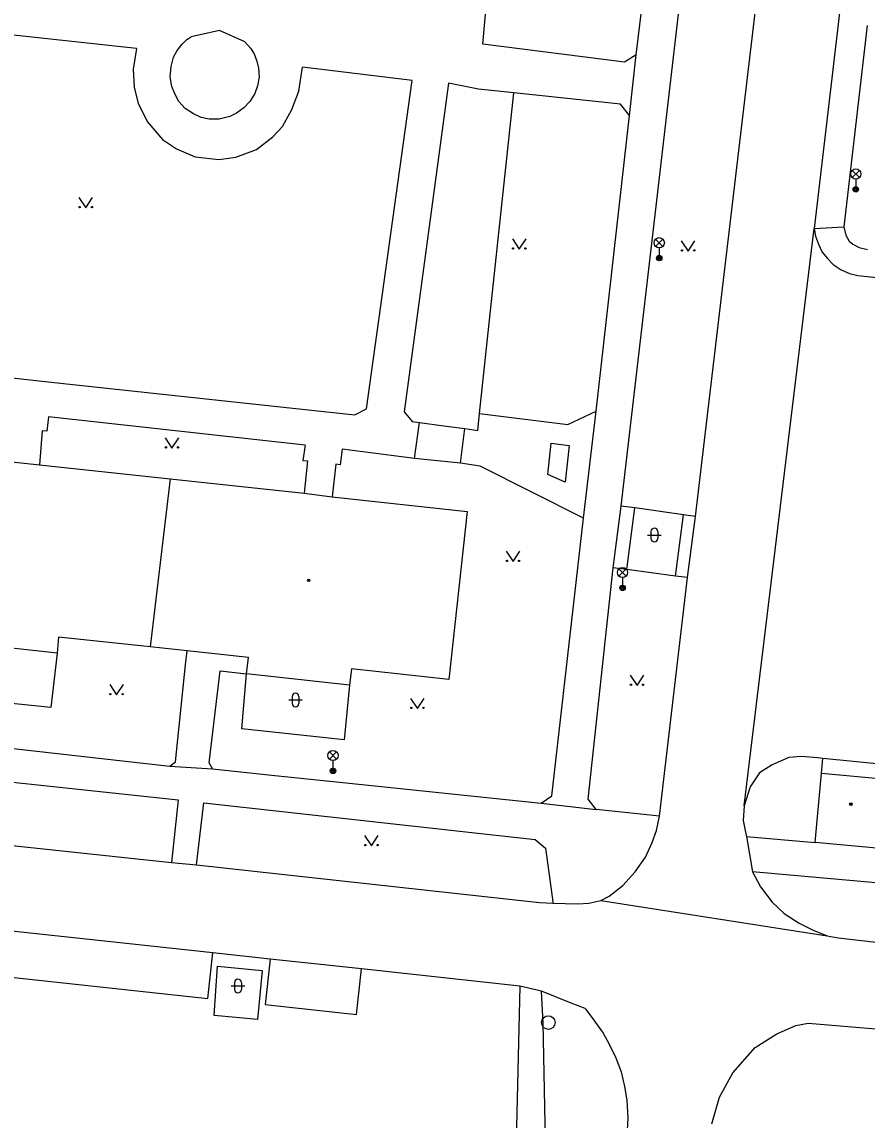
# Model space of a CAD drawing. Extents: x -595546 to -593986, y -1160845 to -1159202.
# Drawn here: x -594351.4 to -594289.5, y -1160443.6 to -1160363.1 of the extents above; entities that cross this region are included whole.
import ezdxf

# ---------------------------------------------------------------- set-up
doc = ezdxf.new("R2010")
doc.units = 0
for name, color, linetype in [('Level 27', 7, 'Continuous'), ('Level 33', 7, 'Continuous'), ('Level 36', 7, 'Continuous'), ('Level 39', 7, 'Continuous'), ('Specificka linie pasportu komunikaci', 7, 'Continuous'), ('TM - budovy zdene_ betonove - VP', 7, 'Continuous'), ('TM - chodniky - VP', 7, 'Continuous'), ('TM - komunikace - VP', 7, 'Continuous'), ('TM - plot dreveny - VP', 7, 'Continuous'), ('TM - rozhrani ploch obecne - VP', 7, 'Continuous')]:
    doc.layers.add(name, color=color, linetype=linetype)

msp = doc.modelspace()

# ---------------------------------------------------------------- linework, layer by layer
at = {"layer": 'Level 27'}
msp.add_circle((-594312.82, -1160436.42), 0.5, dxfattribs=at)
at = {"layer": 'Level 33'}
for p, q in [((-594290.545, -1160374.49), (-594290.015, -1160373.96)), ((-594290.545, -1160373.96), (-594290.015, -1160374.49)), ((-594290.28, -1160374.6), (-594290.28, -1160375.35)), ((-594304.955, -1160379.53), (-594304.425, -1160379)), ((-594304.955, -1160379), (-594304.425, -1160379.53)), ((-594304.69, -1160379.64), (-594304.69, -1160380.39)), ((-594307.645, -1160403.7), (-594307.115, -1160403.17)), ((-594307.645, -1160403.17), (-594307.115, -1160403.7)), ((-594307.38, -1160403.81), (-594307.38, -1160404.56)), ((-594328.875, -1160417.11), (-594328.345, -1160416.58)), ((-594328.875, -1160416.58), (-594328.345, -1160417.11)), ((-594328.61, -1160417.22), (-594328.61, -1160417.97))]:
    msp.add_line(p, q, dxfattribs=at)
for centre, radius in [((-594290.28, -1160374.225), 0.375), ((-594290.28, -1160375.35), 0.2), ((-594290.28, -1160375.35), 0.145), ((-594290.28, -1160375.35), 0.0876), ((-594304.69, -1160379.265), 0.375), ((-594304.69, -1160380.39), 0.2), ((-594304.69, -1160380.39), 0.145), ((-594304.69, -1160380.39), 0.0876), ((-594307.38, -1160403.435), 0.375), ((-594307.38, -1160404.56), 0.2), ((-594307.38, -1160404.56), 0.145), ((-594307.38, -1160404.56), 0.0876), ((-594328.61, -1160416.845), 0.375), ((-594328.61, -1160417.97), 0.2), ((-594328.61, -1160417.97), 0.145), ((-594328.61, -1160417.97), 0.0876)]:
    msp.add_circle(centre, radius, dxfattribs=at)
at = {"layer": 'Level 36'}
for p, q in [((-594305.296, -1160400.436), (-594305.296, -1160400.936)), ((-594304.796, -1160400.436), (-594304.796, -1160400.936)), ((-594305.546, -1160400.686), (-594304.546, -1160400.686)), ((-594331.606, -1160412.526), (-594331.606, -1160413.026)), ((-594331.106, -1160412.526), (-594331.106, -1160413.026)), ((-594331.856, -1160412.776), (-594330.856, -1160412.776)), ((-594335.826, -1160433.486), (-594335.826, -1160433.986)), ((-594335.326, -1160433.486), (-594335.326, -1160433.986)), ((-594336.076, -1160433.736), (-594335.076, -1160433.736))]:
    msp.add_line(p, q, dxfattribs=at)
for points in [[(-594347.23, -1160375.95), (-594346.73, -1160376.7), (-594346.23, -1160375.95)], [(-594315.45, -1160378.98), (-594314.95, -1160379.73), (-594314.45, -1160378.98)], [(-594303.07, -1160379.13), (-594302.57, -1160379.88), (-594302.07, -1160379.13)], [(-594340.91, -1160393.56), (-594340.41, -1160394.31), (-594339.91, -1160393.56)], [(-594315.91, -1160401.88), (-594315.41, -1160402.63), (-594314.91, -1160401.88)], [(-594306.82, -1160410.96), (-594306.32, -1160411.71), (-594305.82, -1160410.96)], [(-594344.97, -1160411.65), (-594344.47, -1160412.4), (-594343.97, -1160411.65)], [(-594322.92, -1160412.66), (-594322.42, -1160413.41), (-594321.92, -1160412.66)], [(-594326.29, -1160422.71), (-594325.79, -1160423.46), (-594325.29, -1160422.71)]]:
    msp.add_lwpolyline(points, dxfattribs=at)
for centre in [(-594347.18, -1160376.65), (-594346.281, -1160376.65), (-594315.4, -1160379.68), (-594314.501, -1160379.68), (-594303.02, -1160379.83), (-594302.121, -1160379.83), (-594340.86, -1160394.26), (-594339.961, -1160394.26), (-594315.86, -1160402.58), (-594314.961, -1160402.58), (-594306.77, -1160411.66), (-594305.871, -1160411.66), (-594344.92, -1160412.35), (-594344.021, -1160412.35), (-594322.87, -1160413.36), (-594321.971, -1160413.36), (-594326.24, -1160423.41), (-594325.341, -1160423.41)]:
    msp.add_circle(centre, 0.05, dxfattribs=at)
for centre, start, end in [((-594305.046, -1160400.436), 0, 180), ((-594305.046, -1160400.936), 180, 0), ((-594331.356, -1160412.526), 0, 180), ((-594331.356, -1160413.026), 180, 0), ((-594335.576, -1160433.486), 0, 180), ((-594335.576, -1160433.986), 180, 0)]:
    msp.add_arc(centre, 0.25, start, end, dxfattribs=at)
at = {"layer": 'Level 39'}
for centre, radius in [((-594330.39, -1160404.01), 0.09), ((-594330.39, -1160404.01), 0.0398), ((-594290.64, -1160420.41), 0.09), ((-594290.64, -1160420.41), 0.0398)]:
    msp.add_circle(centre, radius, dxfattribs=at)
at = {"layer": 'Specificka linie pasportu komunikaci'}
for points in [[(-594298.46, -1160420.54), (-594293.34, -1160378.21)], [(-594293.34, -1160378.21), (-594291.16, -1160378.11)], [(-594310.23, -1160399.45), (-594309.31, -1160391.62)], [(-594292.8, -1160418.15), (-594292.69, -1160417.06)], [(-594340.58, -1160417.62), (-594337.43, -1160417.83)], [(-594390.37, -1160419.37), (-594340.45, -1160424.69)], [(-594313.35, -1160420.33), (-594309.32, -1160420.8)], [(-594298.3, -1160422.78), (-594293.27, -1160423.23)], [(-594313.03, -1160423.64), (-594312.54, -1160427.19), (-594312.49, -1160427.58), (-594312.48, -1160427.67)], [(-594373.3, -1160427.44), (-594373.66, -1160430.77), (-594337.78, -1160434.65), (-594337.42, -1160431.31)], [(-594308.96, -1160427.46), (-594292.39, -1160430.06)], [(-594333.21, -1160431.77), (-594333.57, -1160435.1), (-594326.88, -1160435.82), (-594326.52, -1160432.49)]]:
    msp.add_lwpolyline(points, dxfattribs=at)
at = {"layer": 'TM - budovy zdene_ betonove - VP'}
for points in [[(-594352.14, -1160395.32), (-594350.12, -1160395.55)], [(-594350.12, -1160395.55), (-594340.54, -1160396.58)], [(-594340.54, -1160396.58), (-594342.02, -1160408.89)], [(-594340.54, -1160396.58), (-594330.73, -1160397.63)], [(-594330.73, -1160397.63), (-594328.67, -1160397.88)], [(-594328.67, -1160397.88), (-594318.77, -1160398.95)], [(-594318.77, -1160398.95), (-594320.11, -1160411.27)], [(-594348.84, -1160409.35), (-594356.42, -1160408.52)], [(-594348.73, -1160408.16), (-594348.84, -1160409.35)], [(-594342.02, -1160408.89), (-594348.73, -1160408.16)], [(-594339.31, -1160409.18), (-594342.02, -1160408.89)], [(-594334.81, -1160409.67), (-594339.31, -1160409.18)], [(-594334.94, -1160410.86), (-594334.81, -1160409.67)], [(-594327.39, -1160411.68), (-594334.94, -1160410.86)], [(-594327.26, -1160410.49), (-594327.39, -1160411.68)], [(-594320.11, -1160411.27), (-594327.26, -1160410.49)], [(-594293.27, -1160423.23), (-594292.8, -1160418.15)], [(-594292.8, -1160418.15), (-594288.02, -1160418.59)], [(-594288.49, -1160423.67), (-594293.27, -1160423.23)]]:
    msp.add_lwpolyline(points, dxfattribs=at)
at = {"layer": 'TM - chodniky - VP'}
for points in [[(-594306.38, -1160365.5), (-594303.82, -1160344.49)], [(-594317.63, -1160364.72), (-594317.32, -1160361.42)], [(-594305.11, -1160378.27), (-594303.16, -1160361.45)], [(-594343.02, -1160365.04), (-594364.44, -1160362.7)], [(-594289.44, -1160363.35), (-594291.16, -1160378.11)], [(-594340.29, -1160365.66), (-594340.02, -1160365.17), (-594339.67, -1160364.71), (-594339.32, -1160364.38), (-594339.01, -1160364.17)], [(-594336.93, -1160363.72), (-594339.01, -1160364.17)], [(-594335.06, -1160364.53), (-594336.93, -1160363.72)], [(-594343.02, -1160365.04), (-594343.26, -1160366.55), (-594343.19, -1160367.88), (-594342.88, -1160369.04), (-594342.23, -1160370.37)], [(-594335.06, -1160364.53), (-594334.66, -1160365), (-594334.39, -1160365.43), (-594334.18, -1160365.95), (-594334.06, -1160366.48), (-594334.01, -1160367.13), (-594334.15, -1160367.76), (-594334.33, -1160368.34), (-594334.71, -1160368.91), (-594335.14, -1160369.37), (-594335.67, -1160369.76), (-594336.16, -1160370.01), (-594336.96, -1160370.2), (-594337.68, -1160370.2), (-594338.28, -1160370.08), (-594338.84, -1160369.83), (-594339.44, -1160369.42), (-594339.9, -1160368.92)], [(-594307.23, -1160366.03), (-594317.63, -1160364.72)], [(-594339.9, -1160368.92), (-594340.2, -1160368.36), (-594340.43, -1160367.81), (-594340.55, -1160367.11), (-594340.46, -1160366.36), (-594340.29, -1160365.66)], [(-594306.38, -1160365.5), (-594307.23, -1160366.03)], [(-594342.23, -1160370.37), (-594341.11, -1160371.7), (-594340.08, -1160372.39), (-594338.72, -1160372.97), (-594336.98, -1160373.17), (-594335.72, -1160373), (-594334.22, -1160372.42), (-594333.02, -1160371.5), (-594332.3, -1160370.75), (-594331.62, -1160369.49), (-594331.11, -1160368.15), (-594330.84, -1160366.39)], [(-594322.81, -1160367.37), (-594330.84, -1160366.39)], [(-594326.15, -1160391.43), (-594322.81, -1160367.37)], [(-594320.14, -1160367.58), (-594323.38, -1160391.65)], [(-594317.93, -1160368.01), (-594320.14, -1160367.58)], [(-594315.34, -1160368.28), (-594317.93, -1160368.01)], [(-594307.53, -1160369.1), (-594315.34, -1160368.28)], [(-594306.88, -1160369.94), (-594307.53, -1160369.1)], [(-594309.31, -1160391.62), (-594306.88, -1160369.94)], [(-594307.47, -1160398.56), (-594305.11, -1160378.27)], [(-594291.16, -1160378.11), (-594291.02, -1160378.7), (-594290.76, -1160379.14), (-594290.49, -1160379.37), (-594290.03, -1160379.62), (-594289.43, -1160379.76)], [(-594371.35, -1160387.05), (-594349.26, -1160389.49)], [(-594349.26, -1160389.49), (-594327, -1160391.88)], [(-594327, -1160391.88), (-594326.15, -1160391.43)], [(-594323.38, -1160391.65), (-594322.81, -1160392.36)], [(-594311.38, -1160392.59), (-594309.31, -1160391.62)], [(-594349.47, -1160392.03), (-594349.58, -1160393.08)], [(-594330.64, -1160394.09), (-594349.47, -1160392.03)], [(-594322.81, -1160392.36), (-594322.27, -1160392.44)], [(-594322.27, -1160392.44), (-594320.48, -1160392.68)], [(-594318, -1160393.02), (-594317.87, -1160391.77)], [(-594317.87, -1160391.77), (-594311.38, -1160392.59)], [(-594349.93, -1160393.04), (-594350.12, -1160395.55)], [(-594349.58, -1160393.08), (-594349.93, -1160393.04)], [(-594320.48, -1160392.68), (-594318.93, -1160392.89)], [(-594318.93, -1160392.89), (-594318, -1160393.02)], [(-594330.64, -1160394.09), (-594330.83, -1160395.23)], [(-594311.29, -1160394.12), (-594311.59, -1160396.82), (-594312.86, -1160396.25), (-594312.61, -1160393.95), (-594311.29, -1160394.12)], [(-594327.94, -1160394.39), (-594328.07, -1160395.53)], [(-594322.62, -1160395.07), (-594327.94, -1160394.39)], [(-594330.83, -1160395.23), (-594330.48, -1160395.26)], [(-594330.48, -1160395.26), (-594330.73, -1160397.63)], [(-594328.41, -1160395.49), (-594328.67, -1160397.88)], [(-594328.07, -1160395.53), (-594328.41, -1160395.49)], [(-594319.27, -1160395.41), (-594322.62, -1160395.07)], [(-594317.82, -1160395.65), (-594319.27, -1160395.41)], [(-594310.23, -1160399.45), (-594317.82, -1160395.65)], [(-594308.06, -1160403.09), (-594307.47, -1160398.56)], [(-594312.56, -1160419.81), (-594310.23, -1160399.45)], [(-594309.89, -1160420.04), (-594308.06, -1160403.09)], [(-594339.41, -1160410.2), (-594339.31, -1160409.18)], [(-594340.16, -1160417.32), (-594339.41, -1160410.2)], [(-594337.69, -1160417.37), (-594336.87, -1160410.65)], [(-594336.87, -1160410.65), (-594334.94, -1160410.86)], [(-594358.81, -1160415.57), (-594340.58, -1160417.62)], [(-594340.58, -1160417.62), (-594340.16, -1160417.32)], [(-594337.43, -1160417.83), (-594337.69, -1160417.37)], [(-594337.43, -1160417.83), (-594332.86, -1160418.3)], [(-594332.86, -1160418.3), (-594327.88, -1160418.82)], [(-594327.88, -1160418.82), (-594313.35, -1160420.33)], [(-594313.35, -1160420.33), (-594312.56, -1160419.81)], [(-594338.61, -1160424.85), (-594338.08, -1160420.31)], [(-594338.08, -1160420.31), (-594313.78, -1160422.99)], [(-594309.32, -1160420.8), (-594309.89, -1160420.04)], [(-594304.66, -1160421.28), (-594309.32, -1160420.8)], [(-594313.78, -1160422.99), (-594313.03, -1160423.64)], [(-594279.76, -1160426.99), (-594297.85, -1160425.36)], [(-594314.91, -1160433.75), (-594315.32, -1160451.26), (-594321.13, -1160460.56)], [(-594312.88, -1160452.48), (-594313.19, -1160436.44), (-594313.33, -1160434.11)]]:
    msp.add_lwpolyline(points, dxfattribs=at)
at = {"layer": 'TM - komunikace - VP'}
for points in [[(-594289.77, -1160347.83), (-594293.34, -1160378.21)], [(-594302.02, -1160399.33), (-594297.62, -1160362.01)], [(-594293.34, -1160378.21), (-594293.23, -1160378.78), (-594293.01, -1160379.38), (-594292.74, -1160379.95), (-594292.35, -1160380.42), (-594291.94, -1160380.85), (-594291.36, -1160381.26), (-594290.74, -1160381.53), (-594290.13, -1160381.67)], [(-594290.13, -1160381.67), (-594279.33, -1160382.79)], [(-594302.61, -1160403.81), (-594302.02, -1160399.33)], [(-594304.66, -1160421.28), (-594302.61, -1160403.81)], [(-594293.09, -1160417.02), (-594294.27, -1160416.92), (-594295.19, -1160416.99), (-594296.42, -1160417.53), (-594297.34, -1160418.11), (-594298.02, -1160419.14), (-594298.46, -1160420.54)], [(-594292.69, -1160417.06), (-594293.09, -1160417.02)], [(-594281.81, -1160418.15), (-594292.69, -1160417.06)], [(-594361.96, -1160417.74), (-594339.96, -1160420.1)], [(-594339.96, -1160420.1), (-594340.45, -1160424.69)], [(-594298.46, -1160420.54), (-594298.53, -1160421.6), (-594298.38, -1160422.35)], [(-594308.96, -1160427.46), (-594308.36, -1160427.16), (-594307.37, -1160426.37), (-594306.45, -1160425.38), (-594305.7, -1160424.29), (-594305.22, -1160423.23), (-594304.88, -1160422.35), (-594304.66, -1160421.28)], [(-594298.38, -1160422.35), (-594298.3, -1160422.78)], [(-594298.3, -1160422.78), (-594297.85, -1160425.36)], [(-594340.45, -1160424.69), (-594338.61, -1160424.85)], [(-594338.61, -1160424.85), (-594313.48, -1160427.61)], [(-594297.85, -1160425.36), (-594297.27, -1160426.47), (-594296.42, -1160427.6), (-594295.53, -1160428.42), (-594294.44, -1160429.14), (-594293.41, -1160429.65), (-594292.39, -1160430.06)], [(-594337.42, -1160431.31), (-594373.3, -1160427.44)], [(-594313.48, -1160427.61), (-594312.48, -1160427.67)], [(-594312.48, -1160427.67), (-594311.58, -1160427.69), (-594310.66, -1160427.71), (-594309.86, -1160427.66), (-594308.96, -1160427.46)], [(-594292.39, -1160430.06), (-594291.58, -1160430.21)], [(-594291.58, -1160430.21), (-594260.09, -1160433.79)], [(-594333.21, -1160431.77), (-594337.42, -1160431.31)], [(-594326.52, -1160432.49), (-594333.21, -1160431.77)], [(-594314.91, -1160433.75), (-594326.52, -1160432.49)], [(-594313.33, -1160434.11), (-594313.63, -1160434.04), (-594314.91, -1160433.75)], [(-594310.13, -1160435.39), (-594311.14, -1160434.99), (-594313.33, -1160434.11)], [(-594310.13, -1160435.39), (-594309.49, -1160436.23), (-594308.81, -1160437.19), (-594308.36, -1160438.01), (-594307.88, -1160439), (-594307.47, -1160440.02), (-594307.24, -1160441.11), (-594307.06, -1160442.1), (-594307, -1160443.43), (-594307.07, -1160444.71)], [(-594300.83, -1160443.84), (-594300.26, -1160441.89), (-594299.3, -1160440.09), (-594297.65, -1160438.25), (-594296.08, -1160437.25), (-594294.68, -1160436.62), (-594293.77, -1160436.47)], [(-594293.77, -1160436.47), (-594279.18, -1160437.69)]]:
    msp.add_lwpolyline(points, dxfattribs=at)
at = {"layer": 'TM - plot dreveny - VP'}
for points in [[(-594348.84, -1160409.35), (-594349.29, -1160413.33), (-594356.74, -1160412.56), (-594356.42, -1160408.52)], [(-594327.39, -1160411.68), (-594327.8, -1160415.69), (-594335.3, -1160414.88), (-594334.94, -1160410.86)]]:
    msp.add_lwpolyline(points, dxfattribs=at)
at = {"layer": 'TM - rozhrani ploch obecne - VP'}
for points in [[(-594306.88, -1160369.94), (-594306.38, -1160365.5)], [(-594317.87, -1160391.77), (-594315.34, -1160368.28)], [(-594322.62, -1160395.07), (-594322.27, -1160392.44)], [(-594319.27, -1160395.41), (-594318.93, -1160392.89)], [(-594306.48, -1160398.69), (-594307.47, -1160398.56)], [(-594307.07, -1160403.22), (-594306.48, -1160398.69)], [(-594302.91, -1160399.21), (-594306.48, -1160398.69)], [(-594303.5, -1160403.69), (-594302.91, -1160399.21)], [(-594302.02, -1160399.33), (-594302.91, -1160399.21)], [(-594307.07, -1160403.22), (-594308.06, -1160403.09)], [(-594303.5, -1160403.69), (-594307.07, -1160403.22)], [(-594302.61, -1160403.81), (-594303.5, -1160403.69)], [(-594337.31, -1160435.9), (-594337.07, -1160432.28)], [(-594337.07, -1160432.28), (-594333.8, -1160432.61)], [(-594333.8, -1160432.61), (-594334.13, -1160436.19)], [(-594334.13, -1160436.19), (-594337.31, -1160435.9)]]:
    msp.add_lwpolyline(points, dxfattribs=at)

doc.saveas('drawing.dxf')
